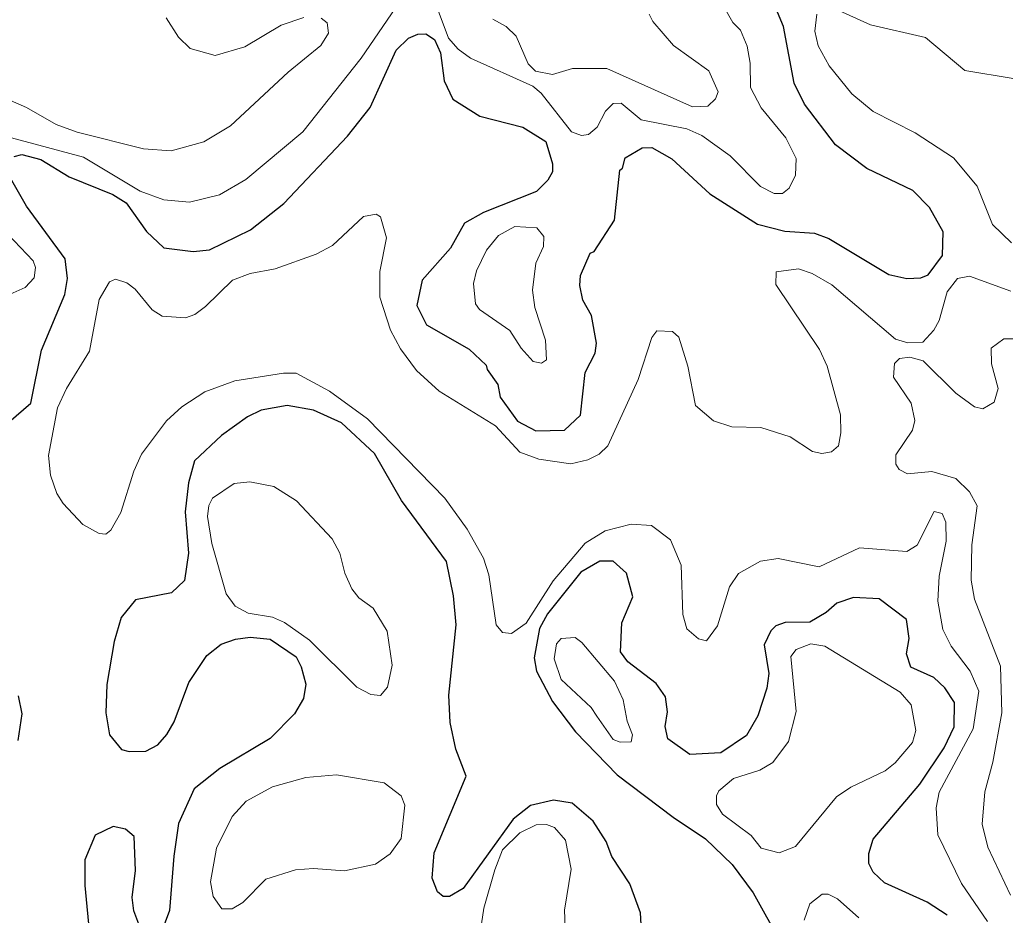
# Model space of a CAD drawing. Extents: x 763.2 to 816.8, y 7896.5 to 7952.7.
# Drawn here: x 788.764 to 791.483, y 7920.235 to 7922.705 of the extents above; entities that cross this region are included whole.
import ezdxf

# ---------------------------------------------------------------- set-up
doc = ezdxf.new("R2010")
doc.units = 0
doc.header["$LTSCALE"] = 0.064
doc.layers.add('1', color=7, linetype='Continuous', lineweight=25)
doc.layers.add('2', color=7, linetype='Continuous', lineweight=13)

msp = doc.modelspace()

# ---------------------------------------------------------------- linework, layer by layer
at = {"layer": '1'}
for points in [[(788.7489, 7922.3276), (788.7702, 7922.3329), (788.8223, 7922.3194), (788.9005, 7922.2719), (789.021, 7922.2228), (789.058, 7922.1994), (789.1139, 7922.1206), (789.1621, 7922.0755), (789.2428, 7922.0654), (789.2875, 7922.0703), (789.4011, 7922.1251), (789.4925, 7922.1978), (789.6688, 7922.3841), (789.7307, 7922.4623), (789.8026, 7922.6212), (789.8363, 7922.6541), (789.8628, 7922.665), (789.8842, 7922.6657), (789.9086, 7922.65), (789.9252, 7922.6133), (789.935, 7922.536), (789.9587, 7922.4856), (790.0331, 7922.4388), (790.152, 7922.4086), (790.2158, 7922.369), (790.2337, 7922.307), (790.2341, 7922.2853), (790.2215, 7922.2628), (790.1897, 7922.2313), (790.0435, 7922.1736), (789.991, 7922.144), (789.9526, 7922.0746), (789.8744, 7921.9862), (789.8599, 7921.9167), (789.886, 7921.8634), (790.0045, 7921.796), (790.0514, 7921.7524), (790.0534, 7921.7406), (790.0827, 7921.6987), (790.09, 7921.6637), (790.137, 7921.5975), (790.1884, 7921.5713), (790.2675, 7921.5726), (790.3114, 7921.6142), (790.3244, 7921.7324), (790.3521, 7921.7853), (790.3556, 7921.8129), (790.3415, 7921.8892), (790.3179, 7921.9313), (790.3095, 7921.9722), (790.3108, 7921.9998), (790.338, 7922.0612), (790.349, 7922.0658), (790.405, 7922.1516), (790.4196, 7922.2895), (790.4268, 7922.295), (790.4347, 7922.3242), (790.4816, 7922.3518), (790.5083, 7922.3522), (790.5628, 7922.3216), (790.6681, 7922.2247), (790.7996, 7922.1409), (790.8753, 7922.1215), (790.9565, 7922.1163), (790.996, 7922.1016), (791.1618, 7922.0026), (791.2112, 7921.9914), (791.2497, 7921.9931), (791.2704, 7922.0017), (791.31, 7922.0548), (791.3117, 7922.1199), (791.2743, 7922.1867), (791.2283, 7922.2337), (791.1009, 7922.2949), (791.0146, 7922.3598), (790.9292, 7922.4721), (790.9011, 7922.5295), (790.8717, 7922.6864), (790.8229, 7922.8041)], [(788.6664, 7921.5376), (788.7945, 7921.6471), (788.8243, 7921.7932), (788.8887, 7921.9471), (788.8962, 7921.9914), (788.8896, 7922.0454), (788.7826, 7922.1908), (788.739, 7922.2683)], [(790.4809, 7920.1622), (790.4771, 7920.2418), (790.4473, 7920.3221), (790.398, 7920.3973), (790.3816, 7920.4389), (790.3463, 7920.4951), (790.2883, 7920.5448), (790.2367, 7920.5531), (790.1734, 7920.5384), (790.1258, 7920.5005), (789.9879, 7920.3095), (789.9501, 7920.2871), (789.932, 7920.2874), (789.9171, 7920.3003), (789.9021, 7920.338), (789.9071, 7920.4078), (789.9956, 7920.6194), (789.9671, 7920.693), (789.9512, 7920.7668), (789.9483, 7920.8425), (789.9679, 7921.0364), (789.9612, 7921.1161), (789.9414, 7921.2105), (789.817, 7921.3787), (789.7432, 7921.5091), (789.6523, 7921.5934), (789.5743, 7921.6278), (789.502, 7921.6411), (789.4306, 7921.6285), (789.3921, 7921.6096), (789.3212, 7921.5586), (789.2467, 7921.4883), (789.2302, 7921.4276), (789.2203, 7921.348)], [(789.2203, 7921.348), (789.2299, 7921.2337), (789.2184, 7921.1586), (789.1829, 7921.1245), (789.084, 7921.1052), (789.0439, 7921.0562)], [(791.3142, 7920.697), (791.3418, 7920.7546), (791.3434, 7920.822), (791.3166, 7920.8627), (791.2857, 7920.8906), (791.2225, 7920.9194), (791.2106, 7920.9561), (791.2184, 7920.9988), (791.2103, 7921.0506), (791.1352, 7921.1083), (791.064, 7921.1115), (791.0181, 7921.0964), (790.9886, 7921.07), (790.9436, 7921.0436), (790.8759, 7921.0429), (790.8503, 7921.0332), (790.8359, 7921.0199), (790.8182, 7920.9813), (790.8306, 7920.9025), (790.8256, 7920.8615), (790.8001, 7920.785), (790.7694, 7920.7311), (790.6982, 7920.6836), (790.6132, 7920.6785), (790.5523, 7920.7215), (790.545, 7920.7557), (790.5512, 7920.7966), (790.5455, 7920.8373), (790.5204, 7920.8748), (790.4419, 7920.934), (790.4218, 7920.9617), (790.4252, 7921.0419), (790.4558, 7921.1137), (790.4382, 7921.1791), (790.4018, 7921.212), (790.3645, 7921.2115), (790.3118, 7921.1814), (790.2199, 7921.0667), (790.1979, 7921.0259), (790.1834, 7920.9454), (790.1899, 7920.9082), (790.2342, 7920.8246), (790.2977, 7920.7413), (790.4128, 7920.6228), (790.5671, 7920.5061), (790.6565, 7920.4464), (790.7292, 7920.3755), (790.7876, 7920.2976), (790.865, 7920.1586)], [(789.0439, 7921.0562), (789.0246, 7920.9904), (789.0048, 7920.8714), (789.0016, 7920.7932), (789.0114, 7920.7333), (789.0452, 7920.6922), (789.0657, 7920.6866), (789.1125, 7920.6881), (789.1455, 7920.7058), (789.1703, 7920.7335), (789.1898, 7920.7687), (789.231, 7920.8771), (789.28, 7920.9515), (789.3198, 7920.9833), (789.3592, 7920.9968), (789.4001, 7921.0018), (789.4552, 7920.9967), (789.5268, 7920.9479), (789.5408, 7920.9206), (789.5534, 7920.8729), (789.547, 7920.8327), (789.5219, 7920.7906), (789.4555, 7920.7231), (789.3165, 7920.6398), (789.245, 7920.5841), (789.2023, 7920.4882), (789.1889, 7920.3988), (789.1775, 7920.2484), (789.1531, 7920.1846)], [(788.7598, 7920.717), (788.7713, 7920.7907), (788.7612, 7920.8407)], [(791.1184, 7920.3545), (791.1069, 7920.3782), (791.1071, 7920.4061), (791.1189, 7920.4451), (791.2476, 7920.5966), (791.3142, 7920.697)], [(789.1041, 7920.1818), (789.0789, 7920.2476), (789.074, 7920.2845), (789.0837, 7920.3593), (789.0801, 7920.4528), (789.0563, 7920.4724), (789.0221, 7920.4805), (788.9722, 7920.4561), (788.9442, 7920.3882), (788.9441, 7920.3174), (788.9572, 7920.1728)], [(791.3231, 7920.2353), (791.268, 7920.2714), (791.1496, 7920.325), (791.1184, 7920.3545)]]:
    msp.add_lwpolyline(points, dxfattribs=at)
at = {"layer": '2'}
for points in [[(788.7025, 7922.3889), (788.9405, 7922.326), (789.0963, 7922.2316), (789.162, 7922.2085), (789.2324, 7922.2017), (789.3151, 7922.2221), (789.3883, 7922.2645), (789.5453, 7922.3954), (789.7059, 7922.599), (789.8015, 7922.7385)], [(789.9099, 7922.7521), (789.9474, 7922.6537), (789.9734, 7922.6234), (790.0075, 7922.5986), (790.1796, 7922.5211), (790.2031, 7922.5019), (790.2864, 7922.3958), (790.3137, 7922.3858), (790.3334, 7922.3886), (790.3568, 7922.4083), (790.3806, 7922.4528), (790.4011, 7922.4737), (790.4234, 7922.4748), (790.4784, 7922.4285), (790.605, 7922.4039), (790.6456, 7922.3854), (790.7244, 7922.3293), (790.8081, 7922.2446), (790.8451, 7922.2259), (790.8684, 7922.2256), (790.8866, 7922.2399), (790.9046, 7922.2762), (790.9061, 7922.3222), (790.8775, 7922.3795), (790.8096, 7922.4617), (790.7805, 7922.5175), (790.7797, 7922.5852), (790.7713, 7922.6314), (790.7522, 7922.6759), (790.7318, 7922.697), (790.705, 7922.7443)], [(791.6421, 7922.7082), (791.727, 7922.6056), (791.7462, 7922.5716), (791.7457, 7922.52), (791.7112, 7922.4758), (791.6832, 7922.4555), (791.6547, 7922.4481), (791.6307, 7922.4553), (791.5047, 7922.5423), (791.3717, 7922.5646), (791.2627, 7922.6557), (791.1109, 7922.6906), (791.0157, 7922.7342)], [(788.6579, 7922.5169), (788.7827, 7922.4623), (788.8646, 7922.4163), (788.9226, 7922.395), (789.1058, 7922.3491), (789.1817, 7922.343), (789.2717, 7922.3679), (789.3454, 7922.4124), (789.5044, 7922.5598), (789.5947, 7922.6339), (789.6162, 7922.6674), (789.6123, 7922.696), (789.5959, 7922.7094)], [(789.5484, 7922.7105), (789.4855, 7922.6899), (789.3855, 7922.6304), (789.3037, 7922.6064), (789.2345, 7922.6253), (789.2026, 7922.6563), (789.1682, 7922.7104)], [(790.0693, 7922.7066), (790.1065, 7922.6859), (790.1334, 7922.659), (790.167, 7922.583), (790.1871, 7922.5627), (790.2336, 7922.5535), (790.2892, 7922.5699), (790.384, 7922.57), (790.6206, 7922.4648), (790.6622, 7922.4668), (790.6835, 7922.4867), (790.6911, 7922.506), (790.6654, 7922.5635), (790.5678, 7922.6339), (790.511, 7922.7001), (790.5006, 7922.7203)], [(790.9636, 7922.7202), (790.9573, 7922.6733), (790.9673, 7922.6329), (790.9972, 7922.5774), (791.06, 7922.5), (791.1183, 7922.4515), (791.2348, 7922.3931), (791.3399, 7922.3238), (791.4059, 7922.246), (791.4476, 7922.1403), (791.5001, 7922.0893)], [(788.7381, 7921.9477), (788.7788, 7921.9666), (788.8037, 7921.993), (788.8076, 7922.0212), (788.8009, 7922.0402), (788.6782, 7922.1683)], [(790.9514, 7921.5146), (790.8894, 7921.555), (790.8087, 7921.5804), (790.729, 7921.5824), (790.6786, 7921.5983), (790.6284, 7921.6409), (790.6071, 7921.7497), (790.5821, 7921.8295), (790.5653, 7921.8451), (790.5215, 7921.8473), (790.5079, 7921.8288), (790.4705, 7921.7129), (790.3869, 7921.5296), (790.3628, 7921.507), (790.3314, 7921.4912), (790.2843, 7921.4803), (790.1962, 7921.493), (790.1436, 7921.5124), (790.0763, 7921.5852), (789.9214, 7921.6804), (789.8584, 7921.7376), (789.8143, 7921.7971), (789.7872, 7921.8484), (789.7578, 7921.9396), (789.7577, 7922.0101), (789.7756, 7922.1033), (789.759, 7922.1616), (789.7477, 7922.1684), (789.7124, 7922.1623), (789.6267, 7922.0822), (789.582, 7922.058), (789.469, 7922.0178), (789.4, 7922.0046), (789.3515, 7921.987), (789.2771, 7921.9136), (789.2471, 7921.8917), (789.2217, 7921.8831), (789.1569, 7921.8878), (789.1296, 7921.9048), (789.0823, 7921.9615), (789.0595, 7921.9794), (789.0285, 7921.9897), (789.0119, 7921.9816), (788.9837, 7921.933), (788.9566, 7921.791), (788.8935, 7921.6879), (788.8685, 7921.6346), (788.8439, 7921.5032), (788.8493, 7921.4492), (788.8667, 7921.3987), (788.8837, 7921.3712), (788.9379, 7921.3133), (788.9837, 7921.2885), (789.0013, 7921.2866), (789.0153, 7921.2973), (789.0428, 7921.3461), (789.0789, 7921.4604), (789.1003, 7921.5064), (789.1693, 7921.5985), (789.2115, 7921.6374), (789.2745, 7921.6789), (789.3573, 7921.7094), (789.4921, 7921.7299), (789.5269, 7921.7298), (789.6189, 7921.681), (789.7234, 7921.6045), (789.9372, 7921.3858), (789.9985, 7921.2996), (790.0437, 7921.2198), (790.0584, 7921.1738), (790.0781, 7921.0366), (790.0963, 7921.0153), (790.1208, 7921.012), (790.1611, 7921.0411), (790.2354, 7921.1574), (790.324, 7921.261), (790.379, 7921.2954), (790.4511, 7921.3141), (790.507, 7921.3106), (790.5596, 7921.2705), (790.5889, 7921.2008), (790.5938, 7921.0652), (790.605, 7921.0255), (790.6369, 7920.9973), (790.6591, 7920.9924), (790.6896, 7921.0338), (790.7221, 7921.1408), (790.747, 7921.1776), (790.8078, 7921.2121), (790.8561, 7921.2187), (790.9698, 7921.1959), (791.0805, 7921.2484), (791.2114, 7921.2387), (791.2401, 7921.2556), (791.2873, 7921.3492)], [(791.4983, 7921.9562), (791.3846, 7921.9977), (791.3511, 7921.9916), (791.3226, 7921.9541), (791.3009, 7921.8753), (791.2863, 7921.849), (791.2555, 7921.8156), (791.214, 7921.814), (791.1805, 7921.8242), (791.0045, 7921.9738), (790.9504, 7922.0053), (790.913, 7922.0175), (790.8512, 7922.0092), (790.8498, 7921.9749), (790.9704, 7921.7957), (790.9917, 7921.7497), (791.0283, 7921.6156)], [(791.4976, 7920.2909), (791.4351, 7920.4232), (791.4193, 7920.4862), (791.4267, 7920.5761), (791.4484, 7920.6578), (791.4733, 7920.7939), (791.4699, 7920.9223), (791.3983, 7921.1074), (791.3894, 7921.1594), (791.3912, 7921.2573), (791.4058, 7921.3643), (791.3842, 7921.4033), (791.3471, 7921.4397), (791.2808, 7921.4587), (791.2134, 7921.4526), (791.1908, 7921.4642), (791.1815, 7921.4796), (791.1812, 7921.5052), (791.227, 7921.5731), (791.2332, 7921.5996), (791.2237, 7921.6472), (791.1745, 7921.7191), (791.1778, 7921.7572), (791.1913, 7921.7709), (791.2196, 7921.7742), (791.2564, 7921.7644), (791.3468, 7921.6748), (791.3981, 7921.6372), (791.4212, 7921.6314), (791.452, 7921.65), (791.4632, 7921.6878), (791.4454, 7921.7563), (791.4438, 7921.7994), (791.479, 7921.8252), (791.51, 7921.8251)], [(791.0283, 7921.6156), (791.0296, 7921.5656), (791.023, 7921.5301), (791.0038, 7921.5137), (790.9766, 7921.5085), (790.9514, 7921.5146)], [(791.2873, 7921.3492), (791.3093, 7921.3432), (791.3188, 7921.3191), (791.3204, 7921.2673), (791.3007, 7921.1705), (791.2974, 7921.1017)], [(791.2974, 7921.1017), (791.3107, 7921.0234), (791.3337, 7920.9774), (791.3862, 7920.9082), (791.4106, 7920.8532), (791.3941, 7920.7499), (791.3003, 7920.5749), (791.2926, 7920.5317), (791.2971, 7920.4573), (791.3624, 7920.3228), (791.4338, 7920.218)], [(790.2704, 7920.1555), (790.2672, 7920.2491), (790.2851, 7920.3626), (790.2699, 7920.4429), (790.2399, 7920.4778), (790.217, 7920.4858), (790.1887, 7920.4852), (790.1441, 7920.4629), (790.0963, 7920.4154), (790.075, 7920.3604)], [(790.075, 7920.3604), (790.0441, 7920.2552), (790.0315, 7920.1688), (790.0353, 7919.9725), (790.0225, 7919.8907), (789.9615, 7919.752)], [(791.0792, 7920.2282), (791.0206, 7920.2807), (790.9941, 7920.2932), (790.9782, 7920.2932), (790.9441, 7920.2666), (790.9279, 7920.2217)]]:
    msp.add_lwpolyline(points, dxfattribs=at)
for points in [[(790.0324, 7921.9053), (790.0216, 7921.9215), (790.0157, 7921.9772), (790.0239, 7922.0126), (790.0521, 7922.0697), (790.0848, 7922.1094), (790.13, 7922.1348), (790.1906, 7922.1309), (790.2105, 7922.1073), (790.2096, 7922.0796), (790.1883, 7922.0332), (790.1785, 7921.9586), (790.1855, 7921.9116), (790.2145, 7921.8213), (790.217, 7921.7674), (790.2032, 7921.758), (790.1804, 7921.7626), (790.1478, 7921.7987), (790.1161, 7921.8475)], [(789.7776, 7921.0188), (789.7391, 7921.0826), (789.7001, 7921.1104), (789.6802, 7921.1356), (789.6613, 7921.1791), (789.6471, 7921.2342), (789.6259, 7921.273), (789.5275, 7921.3781), (789.4653, 7921.4173), (789.3993, 7921.4308), (789.3558, 7921.4261), (789.2962, 7921.3851), (789.2862, 7921.3657), (789.2826, 7921.3351), (789.2941, 7921.2606), (789.3337, 7921.122), (789.3581, 7921.0878), (789.3947, 7921.0681), (789.4617, 7921.0578), (789.4946, 7921.043), (789.5636, 7920.9937), (789.6946, 7920.864), (789.7327, 7920.8439), (789.7592, 7920.8412), (789.7789, 7920.8644), (789.792, 7920.9253)], [(790.4293, 7920.8295), (790.4054, 7920.8813), (790.3152, 7920.988), (790.2969, 7921.0016), (790.258, 7920.9984), (790.2446, 7920.9841), (790.2386, 7920.9422), (790.2576, 7920.8858), (790.341, 7920.8082), (790.3561, 7920.7842), (790.4012, 7920.7201), (790.4204, 7920.7124), (790.451, 7920.7138), (790.4548, 7920.7326), (790.4404, 7920.7704)], [(790.885, 7920.715), (790.9062, 7920.7972), (790.8917, 7920.9487), (790.906, 7920.9681), (790.9468, 7920.9836), (790.985, 7920.9777), (791.1932, 7920.851), (791.2233, 7920.816), (791.2366, 7920.7446), (791.2268, 7920.7116), (791.1796, 7920.6557), (791.1522, 7920.6334), (791.0573, 7920.5884), (791.0171, 7920.5619), (790.9045, 7920.4253), (790.8594, 7920.4073), (790.8097, 7920.4204), (790.7819, 7920.4555), (790.7026, 7920.5142), (790.6864, 7920.5407), (790.6863, 7920.5643), (790.6931, 7920.5784), (790.7334, 7920.6122), (790.8061, 7920.6355), (790.8422, 7920.6569)], [(789.8265, 7920.5394), (789.8166, 7920.5645), (789.77, 7920.6008), (789.6385, 7920.6222), (789.5532, 7920.6156), (789.4618, 7920.5892), (789.3887, 7920.5505), (789.3505, 7920.5077), (789.3068, 7920.4205), (789.2908, 7920.3276), (789.2976, 7920.2871), (789.3215, 7920.2531), (789.3498, 7920.2528), (789.3798, 7920.2708), (789.4435, 7920.3349), (789.5249, 7920.3609), (789.5742, 7920.3642), (789.6597, 7920.3579), (789.7457, 7920.3763), (789.7863, 7920.4049), (789.8167, 7920.4474)]]:
    msp.add_lwpolyline(points, close=True, dxfattribs=at)

doc.saveas('drawing.dxf')
